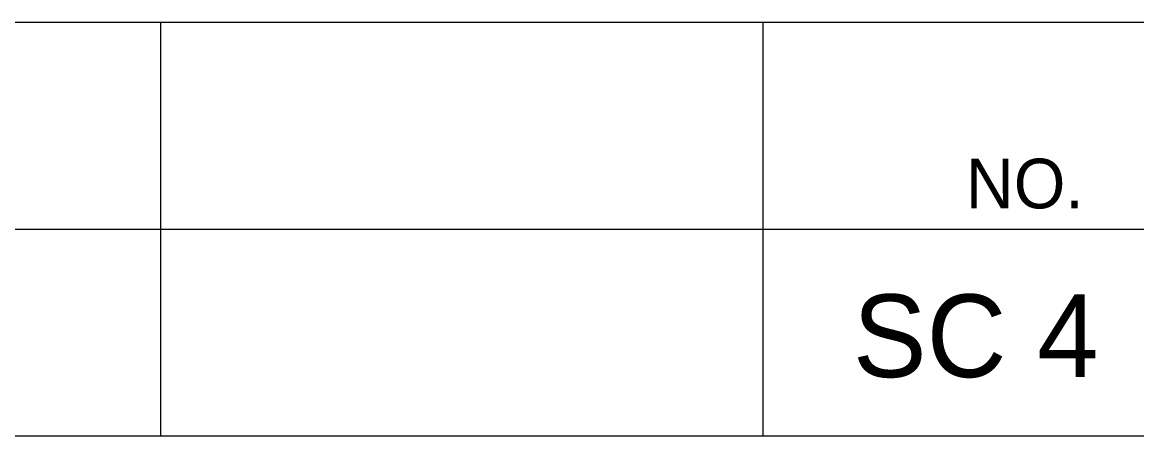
# Model space of a CAD drawing. Extents: x 1000 to 1162, y 999 to 8520.
# Drawn here: x 1148.08 to 1154.82, y 8115.05 to 8117.55 of the extents above; entities that cross this region are included whole.
import ezdxf

# ---------------------------------------------------------------- set-up
doc = ezdxf.new("R2010")
doc.units = 0
doc.layers.add('Level 20', color=7, linetype='Continuous')
doc.layers.add('Level 3', color=7, linetype='Continuous')

msp = doc.modelspace()

# ---------------------------------------------------------------- linework, layer by layer
at = {"layer": 'Level 3'}
for p, q in [((1133.055, 8117.5458), (1161.555, 8117.5458)), ((1133.055, 8117.5458), (1161.555, 8117.5458)), ((1133.055, 8117.5458), (1161.555, 8117.5458)), ((1133.055, 8117.5458), (1161.555, 8117.5458)), ((1133.055, 8117.5458), (1161.555, 8117.5458)), ((1133.055, 8117.5458), (1161.555, 8117.5458)), ((1133.055, 8117.5458), (1161.555, 8117.5458)), ((1133.055, 8117.5458), (1161.555, 8117.5458)), ((1133.055, 8117.5458), (1161.555, 8117.5458)), ((1133.055, 8117.5458), (1161.555, 8117.5458)), ((1133.055, 8117.5458), (1161.555, 8117.5458)), ((1133.055, 8117.5458), (1161.555, 8117.5458)), ((1133.055, 8117.5458), (1161.555, 8117.5458)), ((1133.055, 8117.5458), (1161.555, 8117.5458)), ((1133.055, 8117.5458), (1161.555, 8117.5458)), ((1133.055, 8117.5458), (1161.555, 8117.5458)), ((1133.055, 8117.5458), (1161.555, 8117.5458)), ((1133.055, 8117.5458), (1161.555, 8117.5458)), ((1133.055, 8117.5458), (1161.555, 8117.5458)), ((1133.055, 8117.5458), (1161.555, 8117.5458)), ((1133.055, 8117.5458), (1161.555, 8117.5458)), ((1133.055, 8117.5458), (1161.555, 8117.5458)), ((1133.055, 8117.5458), (1161.555, 8117.5458)), ((1133.055, 8117.5458), (1161.555, 8117.5458)), ((1133.055, 8117.5458), (1161.555, 8117.5458)), ((1133.055, 8117.5458), (1161.555, 8117.5458)), ((1133.055, 8117.5458), (1161.555, 8117.5458)), ((1133.055, 8117.5458), (1161.555, 8117.5458)), ((1133.055, 8117.5458), (1161.555, 8117.5458)), ((1133.055, 8117.5458), (1161.555, 8117.5458)), ((1133.055, 8117.5458), (1161.555, 8117.5458)), ((1133.055, 8117.5458), (1161.555, 8117.5458)), ((1133.055, 8117.5458), (1161.555, 8117.5458)), ((1133.055, 8117.5458), (1161.555, 8117.5458)), ((1133.055, 8117.5458), (1161.555, 8117.5458)), ((1133.055, 8117.5458), (1161.555, 8117.5458)), ((1133.055, 8117.5458), (1161.555, 8117.5458)), ((1133.055, 8117.5458), (1161.555, 8117.5458)), ((1133.055, 8117.5458), (1161.555, 8117.5458)), ((1133.055, 8117.5458), (1161.555, 8117.5458)), ((1133.055, 8117.5458), (1161.555, 8117.5458)), ((1133.055, 8117.5458), (1161.555, 8117.5458)), ((1133.055, 8117.5458), (1161.555, 8117.5458)), ((1133.055, 8117.5458), (1161.555, 8117.5458)), ((1133.055, 8117.5458), (1161.555, 8117.5458)), ((1133.055, 8117.5458), (1161.555, 8117.5458)), ((1133.055, 8117.5458), (1161.555, 8117.5458)), ((1133.055, 8117.5458), (1161.555, 8117.5458)), ((1133.055, 8117.5458), (1161.555, 8117.5458)), ((1133.055, 8117.5458), (1161.555, 8117.5458)), ((1133.055, 8117.5458), (1161.555, 8117.5458)), ((1133.055, 8117.5458), (1161.555, 8117.5458)), ((1133.055, 8117.5458), (1161.555, 8117.5458)), ((1133.055, 8117.5458), (1161.555, 8117.5458)), ((1133.055, 8117.5458), (1161.555, 8117.5458)), ((1133.055, 8117.5458), (1161.555, 8117.5458)), ((1133.055, 8117.5458), (1161.555, 8117.5458)), ((1133.055, 8117.5458), (1161.555, 8117.5458)), ((1133.055, 8117.5458), (1161.555, 8117.5458)), ((1133.055, 8117.5458), (1161.555, 8117.5458)), ((1148.9125, 8117.5458), (1148.9125, 8115.0458)), ((1148.9125, 8117.5458), (1148.9125, 8115.0458)), ((1148.9125, 8117.5458), (1148.9125, 8115.0458)), ((1148.9125, 8117.5458), (1148.9125, 8115.0458)), ((1148.9125, 8117.5458), (1148.9125, 8115.0458)), ((1148.9125, 8117.5458), (1148.9125, 8115.0458)), ((1148.9125, 8117.5458), (1148.9125, 8115.0458)), ((1148.9125, 8117.5458), (1148.9125, 8115.0458)), ((1148.9125, 8117.5458), (1148.9125, 8115.0458)), ((1148.9125, 8117.5458), (1148.9125, 8115.0458)), ((1148.9125, 8117.5458), (1148.9125, 8115.0458)), ((1148.9125, 8117.5458), (1148.9125, 8115.0458)), ((1148.9125, 8117.5458), (1148.9125, 8115.0458)), ((1148.9125, 8117.5458), (1148.9125, 8115.0458)), ((1148.9125, 8117.5458), (1148.9125, 8115.0458)), ((1148.9125, 8117.5458), (1148.9125, 8115.0458)), ((1148.9125, 8117.5458), (1148.9125, 8115.0458)), ((1148.9125, 8117.5458), (1148.9125, 8115.0458)), ((1148.9125, 8117.5458), (1148.9125, 8115.0458)), ((1148.9125, 8117.5458), (1148.9125, 8115.0458)), ((1148.9125, 8117.5458), (1148.9125, 8115.0458)), ((1148.9125, 8117.5458), (1148.9125, 8115.0458)), ((1148.9125, 8117.5458), (1148.9125, 8115.0458)), ((1148.9125, 8117.5458), (1148.9125, 8115.0458)), ((1148.9125, 8117.5458), (1148.9125, 8115.0458)), ((1148.9125, 8117.5458), (1148.9125, 8115.0458)), ((1148.9125, 8117.5458), (1148.9125, 8115.0458)), ((1148.9125, 8117.5458), (1148.9125, 8115.0458)), ((1148.9125, 8117.5458), (1148.9125, 8115.0458)), ((1148.9125, 8117.5458), (1148.9125, 8115.0458)), ((1148.9125, 8117.5458), (1148.9125, 8115.0458)), ((1148.9125, 8117.5458), (1148.9125, 8115.0458)), ((1148.9125, 8117.5458), (1148.9125, 8115.0458)), ((1148.9125, 8117.5458), (1148.9125, 8115.0458)), ((1148.9125, 8117.5458), (1148.9125, 8115.0458)), ((1148.9125, 8117.5458), (1148.9125, 8115.0458)), ((1148.9125, 8117.5458), (1148.9125, 8115.0458)), ((1148.9125, 8117.5458), (1148.9125, 8115.0458)), ((1148.9125, 8117.5458), (1148.9125, 8115.0458)), ((1148.9125, 8117.5458), (1148.9125, 8115.0458)), ((1148.9125, 8117.5458), (1148.9125, 8115.0458)), ((1148.9125, 8117.5458), (1148.9125, 8115.0458)), ((1148.9125, 8117.5458), (1148.9125, 8115.0458)), ((1148.9125, 8117.5458), (1148.9125, 8115.0458)), ((1148.9125, 8117.5458), (1148.9125, 8115.0458)), ((1148.9125, 8117.5458), (1148.9125, 8115.0458)), ((1148.9125, 8117.5458), (1148.9125, 8115.0458)), ((1148.9125, 8117.5458), (1148.9125, 8115.0458)), ((1148.9125, 8117.5458), (1148.9125, 8115.0458)), ((1148.9125, 8117.5458), (1148.9125, 8115.0458)), ((1148.9125, 8117.5458), (1148.9125, 8115.0458)), ((1148.9125, 8117.5458), (1148.9125, 8115.0458)), ((1148.9125, 8117.5458), (1148.9125, 8115.0458)), ((1148.9125, 8117.5458), (1148.9125, 8115.0458)), ((1148.9125, 8117.5458), (1148.9125, 8115.0458)), ((1148.9125, 8117.5458), (1148.9125, 8115.0458)), ((1148.9125, 8117.5458), (1148.9125, 8115.0458)), ((1148.9125, 8117.5458), (1148.9125, 8115.0458)), ((1148.9125, 8117.5458), (1148.9125, 8115.0458)), ((1148.9125, 8117.5458), (1148.9125, 8115.0458)), ((1152.5542, 8117.5458), (1152.5542, 8115.0458)), ((1152.5542, 8117.5458), (1152.5542, 8115.0458)), ((1152.5542, 8117.5458), (1152.5542, 8115.0458)), ((1152.5542, 8117.5458), (1152.5542, 8115.0458)), ((1152.5542, 8117.5458), (1152.5542, 8115.0458)), ((1152.5542, 8117.5458), (1152.5542, 8115.0458)), ((1152.5542, 8117.5458), (1152.5542, 8115.0458)), ((1152.5542, 8117.5458), (1152.5542, 8115.0458)), ((1152.5542, 8117.5458), (1152.5542, 8115.0458)), ((1152.5542, 8117.5458), (1152.5542, 8115.0458)), ((1152.5542, 8117.5458), (1152.5542, 8115.0458)), ((1152.5542, 8117.5458), (1152.5542, 8115.0458)), ((1152.5542, 8117.5458), (1152.5542, 8115.0458)), ((1152.5542, 8117.5458), (1152.5542, 8115.0458)), ((1152.5542, 8117.5458), (1152.5542, 8115.0458)), ((1152.5542, 8117.5458), (1152.5542, 8115.0458)), ((1152.5542, 8117.5458), (1152.5542, 8115.0458)), ((1152.5542, 8117.5458), (1152.5542, 8115.0458)), ((1152.5542, 8117.5458), (1152.5542, 8115.0458)), ((1152.5542, 8117.5458), (1152.5542, 8115.0458)), ((1152.5542, 8117.5458), (1152.5542, 8115.0458)), ((1152.5542, 8117.5458), (1152.5542, 8115.0458)), ((1152.5542, 8117.5458), (1152.5542, 8115.0458)), ((1152.5542, 8117.5458), (1152.5542, 8115.0458)), ((1152.5542, 8117.5458), (1152.5542, 8115.0458)), ((1152.5542, 8117.5458), (1152.5542, 8115.0458)), ((1152.5542, 8117.5458), (1152.5542, 8115.0458)), ((1152.5542, 8117.5458), (1152.5542, 8115.0458)), ((1152.5542, 8117.5458), (1152.5542, 8115.0458)), ((1152.5542, 8117.5458), (1152.5542, 8115.0458)), ((1152.5542, 8117.5458), (1152.5542, 8115.0458)), ((1152.5542, 8117.5458), (1152.5542, 8115.0458)), ((1152.5542, 8117.5458), (1152.5542, 8115.0458)), ((1152.5542, 8117.5458), (1152.5542, 8115.0458)), ((1152.5542, 8117.5458), (1152.5542, 8115.0458)), ((1152.5542, 8117.5458), (1152.5542, 8115.0458)), ((1152.5542, 8117.5458), (1152.5542, 8115.0458)), ((1152.5542, 8117.5458), (1152.5542, 8115.0458)), ((1152.5542, 8117.5458), (1152.5542, 8115.0458)), ((1152.5542, 8117.5458), (1152.5542, 8115.0458)), ((1152.5542, 8117.5458), (1152.5542, 8115.0458)), ((1152.5542, 8117.5458), (1152.5542, 8115.0458)), ((1152.5542, 8117.5458), (1152.5542, 8115.0458)), ((1152.5542, 8117.5458), (1152.5542, 8115.0458)), ((1152.5542, 8117.5458), (1152.5542, 8115.0458)), ((1152.5542, 8117.5458), (1152.5542, 8115.0458)), ((1152.5542, 8117.5458), (1152.5542, 8115.0458)), ((1152.5542, 8117.5458), (1152.5542, 8115.0458)), ((1152.5542, 8117.5458), (1152.5542, 8115.0458)), ((1152.5542, 8117.5458), (1152.5542, 8115.0458)), ((1152.5542, 8117.5458), (1152.5542, 8115.0458)), ((1152.5542, 8117.5458), (1152.5542, 8115.0458)), ((1152.5542, 8117.5458), (1152.5542, 8115.0458)), ((1152.5542, 8117.5458), (1152.5542, 8115.0458)), ((1152.5542, 8117.5458), (1152.5542, 8115.0458)), ((1152.5542, 8117.5458), (1152.5542, 8115.0458)), ((1152.5542, 8117.5458), (1152.5542, 8115.0458)), ((1152.5542, 8117.5458), (1152.5542, 8115.0458)), ((1152.5542, 8117.5458), (1152.5542, 8115.0458)), ((1152.5542, 8117.5458), (1152.5542, 8115.0458)), ((1133.055, 8116.2958), (1161.555, 8116.2958)), ((1133.055, 8116.2958), (1161.555, 8116.2958)), ((1133.055, 8116.2958), (1161.555, 8116.2958)), ((1133.055, 8116.2958), (1161.555, 8116.2958)), ((1133.055, 8116.2958), (1161.555, 8116.2958)), ((1133.055, 8116.2958), (1161.555, 8116.2958)), ((1133.055, 8116.2958), (1161.555, 8116.2958)), ((1133.055, 8116.2958), (1161.555, 8116.2958)), ((1133.055, 8116.2958), (1161.555, 8116.2958)), ((1133.055, 8116.2958), (1161.555, 8116.2958)), ((1133.055, 8116.2958), (1161.555, 8116.2958)), ((1133.055, 8116.2958), (1161.555, 8116.2958)), ((1133.055, 8116.2958), (1161.555, 8116.2958)), ((1133.055, 8116.2958), (1161.555, 8116.2958)), ((1133.055, 8116.2958), (1161.555, 8116.2958)), ((1133.055, 8116.2958), (1161.555, 8116.2958)), ((1133.055, 8116.2958), (1161.555, 8116.2958)), ((1133.055, 8116.2958), (1161.555, 8116.2958)), ((1133.055, 8116.2958), (1161.555, 8116.2958)), ((1133.055, 8116.2958), (1161.555, 8116.2958)), ((1133.055, 8116.2958), (1161.555, 8116.2958)), ((1133.055, 8116.2958), (1161.555, 8116.2958)), ((1133.055, 8116.2958), (1161.555, 8116.2958)), ((1133.055, 8116.2958), (1161.555, 8116.2958)), ((1133.055, 8116.2958), (1161.555, 8116.2958)), ((1133.055, 8116.2958), (1161.555, 8116.2958)), ((1133.055, 8116.2958), (1161.555, 8116.2958)), ((1133.055, 8116.2958), (1161.555, 8116.2958)), ((1133.055, 8116.2958), (1161.555, 8116.2958)), ((1133.055, 8116.2958), (1161.555, 8116.2958)), ((1133.055, 8116.2958), (1161.555, 8116.2958)), ((1133.055, 8116.2958), (1161.555, 8116.2958)), ((1133.055, 8116.2958), (1161.555, 8116.2958)), ((1133.055, 8116.2958), (1161.555, 8116.2958)), ((1133.055, 8116.2958), (1161.555, 8116.2958)), ((1133.055, 8116.2958), (1161.555, 8116.2958)), ((1133.055, 8116.2958), (1161.555, 8116.2958)), ((1133.055, 8116.2958), (1161.555, 8116.2958)), ((1133.055, 8116.2958), (1161.555, 8116.2958)), ((1133.055, 8116.2958), (1161.555, 8116.2958)), ((1133.055, 8116.2958), (1161.555, 8116.2958)), ((1133.055, 8116.2958), (1161.555, 8116.2958)), ((1133.055, 8116.2958), (1161.555, 8116.2958)), ((1133.055, 8116.2958), (1161.555, 8116.2958)), ((1133.055, 8116.2958), (1161.555, 8116.2958)), ((1133.055, 8116.2958), (1161.555, 8116.2958)), ((1133.055, 8116.2958), (1161.555, 8116.2958)), ((1133.055, 8116.2958), (1161.555, 8116.2958)), ((1133.055, 8116.2958), (1161.555, 8116.2958)), ((1133.055, 8116.2958), (1161.555, 8116.2958)), ((1133.055, 8116.2958), (1161.555, 8116.2958)), ((1133.055, 8116.2958), (1161.555, 8116.2958)), ((1133.055, 8116.2958), (1161.555, 8116.2958)), ((1133.055, 8116.2958), (1161.555, 8116.2958)), ((1133.055, 8116.2958), (1161.555, 8116.2958)), ((1133.055, 8116.2958), (1161.555, 8116.2958)), ((1133.055, 8116.2958), (1161.555, 8116.2958)), ((1133.055, 8116.2958), (1161.555, 8116.2958)), ((1133.055, 8116.2958), (1161.555, 8116.2958)), ((1133.055, 8116.2958), (1161.555, 8116.2958)), ((1133.055, 8115.0458), (1161.555, 8115.0458)), ((1133.055, 8115.0458), (1161.555, 8115.0458)), ((1133.055, 8115.0458), (1161.555, 8115.0458)), ((1133.055, 8115.0458), (1161.555, 8115.0458)), ((1133.055, 8115.0458), (1161.555, 8115.0458)), ((1133.055, 8115.0458), (1161.555, 8115.0458)), ((1133.055, 8115.0458), (1161.555, 8115.0458)), ((1133.055, 8115.0458), (1161.555, 8115.0458)), ((1133.055, 8115.0458), (1161.555, 8115.0458)), ((1133.055, 8115.0458), (1161.555, 8115.0458)), ((1133.055, 8115.0458), (1161.555, 8115.0458)), ((1133.055, 8115.0458), (1161.555, 8115.0458)), ((1133.055, 8115.0458), (1161.555, 8115.0458)), ((1133.055, 8115.0458), (1161.555, 8115.0458)), ((1133.055, 8115.0458), (1161.555, 8115.0458)), ((1133.055, 8115.0458), (1161.555, 8115.0458)), ((1133.055, 8115.0458), (1161.555, 8115.0458)), ((1133.055, 8115.0458), (1161.555, 8115.0458)), ((1133.055, 8115.0458), (1161.555, 8115.0458)), ((1133.055, 8115.0458), (1161.555, 8115.0458)), ((1133.055, 8115.0458), (1161.555, 8115.0458)), ((1133.055, 8115.0458), (1161.555, 8115.0458)), ((1133.055, 8115.0458), (1161.555, 8115.0458)), ((1133.055, 8115.0458), (1161.555, 8115.0458)), ((1133.055, 8115.0458), (1161.555, 8115.0458)), ((1133.055, 8115.0458), (1161.555, 8115.0458)), ((1133.055, 8115.0458), (1161.555, 8115.0458)), ((1133.055, 8115.0458), (1161.555, 8115.0458)), ((1133.055, 8115.0458), (1161.555, 8115.0458)), ((1133.055, 8115.0458), (1161.555, 8115.0458)), ((1133.055, 8115.0458), (1161.555, 8115.0458)), ((1133.055, 8115.0458), (1161.555, 8115.0458)), ((1133.055, 8115.0458), (1161.555, 8115.0458)), ((1133.055, 8115.0458), (1161.555, 8115.0458)), ((1133.055, 8115.0458), (1161.555, 8115.0458)), ((1133.055, 8115.0458), (1161.555, 8115.0458)), ((1133.055, 8115.0458), (1161.555, 8115.0458)), ((1133.055, 8115.0458), (1161.555, 8115.0458)), ((1133.055, 8115.0458), (1161.555, 8115.0458)), ((1133.055, 8115.0458), (1161.555, 8115.0458)), ((1133.055, 8115.0458), (1161.555, 8115.0458)), ((1133.055, 8115.0458), (1161.555, 8115.0458)), ((1133.055, 8115.0458), (1161.555, 8115.0458)), ((1133.055, 8115.0458), (1161.555, 8115.0458)), ((1133.055, 8115.0458), (1161.555, 8115.0458)), ((1133.055, 8115.0458), (1161.555, 8115.0458)), ((1133.055, 8115.0458), (1161.555, 8115.0458)), ((1133.055, 8115.0458), (1161.555, 8115.0458)), ((1133.055, 8115.0458), (1161.555, 8115.0458)), ((1133.055, 8115.0458), (1161.555, 8115.0458)), ((1133.055, 8115.0458), (1161.555, 8115.0458)), ((1133.055, 8115.0458), (1161.555, 8115.0458)), ((1133.055, 8115.0458), (1161.555, 8115.0458)), ((1133.055, 8115.0458), (1161.555, 8115.0458)), ((1133.055, 8115.0458), (1161.555, 8115.0458)), ((1133.055, 8115.0458), (1161.555, 8115.0458)), ((1133.055, 8115.0458), (1161.555, 8115.0458)), ((1133.055, 8115.0458), (1161.555, 8115.0458)), ((1133.055, 8115.0458), (1161.555, 8115.0458)), ((1133.055, 8115.0458), (1161.555, 8115.0458))]:
    msp.add_line(p, q, dxfattribs=at)

# ---------------------------------------------------------------- texts
at = {"layer": 'Level 20'}
msp.add_text('SC 4', height=0.5, dxfattribs=at).set_placement((1153.0988, 8115.4))
at = {"layer": 'Level 3'}
msp.add_text('NO.', height=0.3, dxfattribs=at).set_placement((1153.7822, 8116.4208))
msp.add_text('NO.', height=0.3, dxfattribs=at).set_placement((1153.7822, 8116.4208))
msp.add_text('NO.', height=0.3, dxfattribs=at).set_placement((1153.7822, 8116.4208))
msp.add_text('NO.', height=0.3, dxfattribs=at).set_placement((1153.7822, 8116.4208))
msp.add_text('NO.', height=0.3, dxfattribs=at).set_placement((1153.7822, 8116.4208))
msp.add_text('NO.', height=0.3, dxfattribs=at).set_placement((1153.7822, 8116.4208))
msp.add_text('NO.', height=0.3, dxfattribs=at).set_placement((1153.7822, 8116.4208))
msp.add_text('NO.', height=0.3, dxfattribs=at).set_placement((1153.7822, 8116.4208))
msp.add_text('NO.', height=0.3, dxfattribs=at).set_placement((1153.7822, 8116.4208))
msp.add_text('NO.', height=0.3, dxfattribs=at).set_placement((1153.7822, 8116.4208))
msp.add_text('NO.', height=0.3, dxfattribs=at).set_placement((1153.7822, 8116.4208))
msp.add_text('NO.', height=0.3, dxfattribs=at).set_placement((1153.7822, 8116.4208))
msp.add_text('NO.', height=0.3, dxfattribs=at).set_placement((1153.7822, 8116.4208))
msp.add_text('NO.', height=0.3, dxfattribs=at).set_placement((1153.7822, 8116.4208))
msp.add_text('NO.', height=0.3, dxfattribs=at).set_placement((1153.7822, 8116.4208))
msp.add_text('NO.', height=0.3, dxfattribs=at).set_placement((1153.7822, 8116.4208))
msp.add_text('NO.', height=0.3, dxfattribs=at).set_placement((1153.7822, 8116.4208))
msp.add_text('NO.', height=0.3, dxfattribs=at).set_placement((1153.7822, 8116.4208))
msp.add_text('NO.', height=0.3, dxfattribs=at).set_placement((1153.7822, 8116.4208))
msp.add_text('NO.', height=0.3, dxfattribs=at).set_placement((1153.7822, 8116.4208))
msp.add_text('NO.', height=0.3, dxfattribs=at).set_placement((1153.7822, 8116.4208))
msp.add_text('NO.', height=0.3, dxfattribs=at).set_placement((1153.7822, 8116.4208))
msp.add_text('NO.', height=0.3, dxfattribs=at).set_placement((1153.7822, 8116.4208))
msp.add_text('NO.', height=0.3, dxfattribs=at).set_placement((1153.7822, 8116.4208))
msp.add_text('NO.', height=0.3, dxfattribs=at).set_placement((1153.7822, 8116.4208))
msp.add_text('NO.', height=0.3, dxfattribs=at).set_placement((1153.7822, 8116.4208))
msp.add_text('NO.', height=0.3, dxfattribs=at).set_placement((1153.7822, 8116.4208))
msp.add_text('NO.', height=0.3, dxfattribs=at).set_placement((1153.7822, 8116.4208))
msp.add_text('NO.', height=0.3, dxfattribs=at).set_placement((1153.7822, 8116.4208))
msp.add_text('NO.', height=0.3, dxfattribs=at).set_placement((1153.7822, 8116.4208))
msp.add_text('NO.', height=0.3, dxfattribs=at).set_placement((1153.7822, 8116.4208))
msp.add_text('NO.', height=0.3, dxfattribs=at).set_placement((1153.7822, 8116.4208))
msp.add_text('NO.', height=0.3, dxfattribs=at).set_placement((1153.7822, 8116.4208))
msp.add_text('NO.', height=0.3, dxfattribs=at).set_placement((1153.7822, 8116.4208))
msp.add_text('NO.', height=0.3, dxfattribs=at).set_placement((1153.7822, 8116.4208))
msp.add_text('NO.', height=0.3, dxfattribs=at).set_placement((1153.7822, 8116.4208))
msp.add_text('NO.', height=0.3, dxfattribs=at).set_placement((1153.7822, 8116.4208))
msp.add_text('NO.', height=0.3, dxfattribs=at).set_placement((1153.7822, 8116.4208))
msp.add_text('NO.', height=0.3, dxfattribs=at).set_placement((1153.7822, 8116.4208))
msp.add_text('NO.', height=0.3, dxfattribs=at).set_placement((1153.7822, 8116.4208))
msp.add_text('NO.', height=0.3, dxfattribs=at).set_placement((1153.7822, 8116.4208))
msp.add_text('NO.', height=0.3, dxfattribs=at).set_placement((1153.7822, 8116.4208))
msp.add_text('NO.', height=0.3, dxfattribs=at).set_placement((1153.7822, 8116.4208))
msp.add_text('NO.', height=0.3, dxfattribs=at).set_placement((1153.7822, 8116.4208))
msp.add_text('NO.', height=0.3, dxfattribs=at).set_placement((1153.7822, 8116.4208))
msp.add_text('NO.', height=0.3, dxfattribs=at).set_placement((1153.7822, 8116.4208))
msp.add_text('NO.', height=0.3, dxfattribs=at).set_placement((1153.7822, 8116.4208))
msp.add_text('NO.', height=0.3, dxfattribs=at).set_placement((1153.7822, 8116.4208))
msp.add_text('NO.', height=0.3, dxfattribs=at).set_placement((1153.7822, 8116.4208))
msp.add_text('NO.', height=0.3, dxfattribs=at).set_placement((1153.7822, 8116.4208))
msp.add_text('NO.', height=0.3, dxfattribs=at).set_placement((1153.7822, 8116.4208))
msp.add_text('NO.', height=0.3, dxfattribs=at).set_placement((1153.7822, 8116.4208))
msp.add_text('NO.', height=0.3, dxfattribs=at).set_placement((1153.7822, 8116.4208))
msp.add_text('NO.', height=0.3, dxfattribs=at).set_placement((1153.7822, 8116.4208))
msp.add_text('NO.', height=0.3, dxfattribs=at).set_placement((1153.7822, 8116.4208))
msp.add_text('NO.', height=0.3, dxfattribs=at).set_placement((1153.7822, 8116.4208))
msp.add_text('NO.', height=0.3, dxfattribs=at).set_placement((1153.7822, 8116.4208))
msp.add_text('NO.', height=0.3, dxfattribs=at).set_placement((1153.7822, 8116.4208))
msp.add_text('NO.', height=0.3, dxfattribs=at).set_placement((1153.7822, 8116.4208))
msp.add_text('NO.', height=0.3, dxfattribs=at).set_placement((1153.7822, 8116.4208))

doc.saveas('drawing.dxf')
